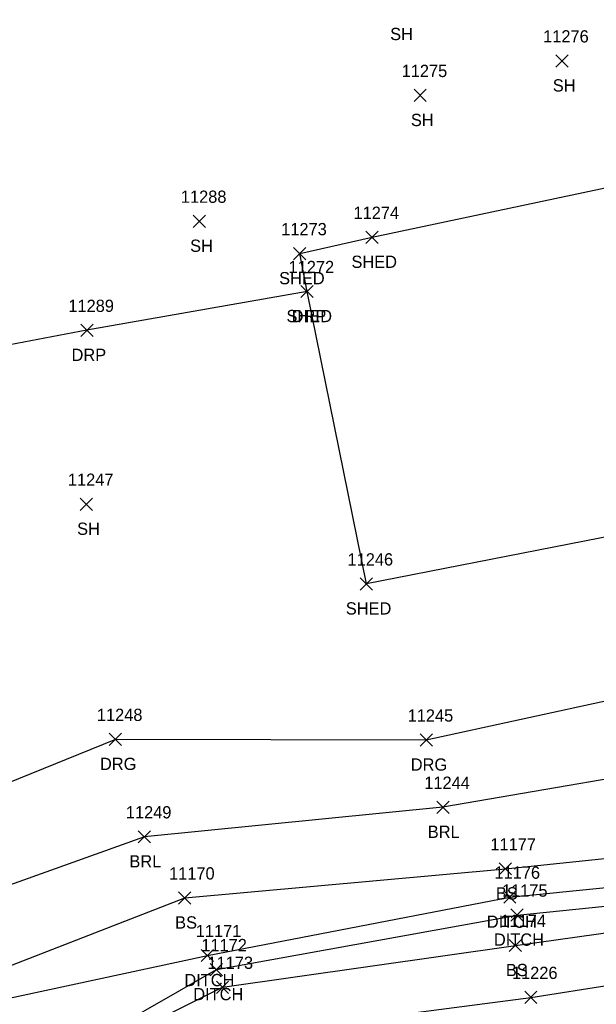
# Model space of a CAD drawing. Extents: x 1769141 to 1770911, y 735471 to 741449.
# Drawn here: x 1770447 to 1770541.1, y 739321.7 to 739482.3 of the extents above; entities that cross this region are included whole.
import ezdxf

# ---------------------------------------------------------------- set-up
doc = ezdxf.new("R2010")
doc.units = 0
for name, color, linetype in [('D_A', 7, 'Continuous'), ('D_I', 7, 'Continuous'), ('D_TIC', 7, 'Continuous'), ('DD', 7, 'Continuous'), ('L_A', 7, 'Continuous'), ('L_I', 7, 'Continuous'), ('L_TIC', 7, 'Continuous'), ('LABL', 7, 'Continuous'), ('LBC', 7, 'Continuous'), ('LELB', 7, 'Continuous'), ('R_A', 7, 'Continuous'), ('R_I', 7, 'Continuous'), ('R_TIC', 7, 'Continuous'), ('RDG', 7, 'Continuous'), ('RDP', 7, 'Continuous')]:
    doc.layers.add(name, color=color, linetype=linetype)

msp = doc.modelspace()

# ---------------------------------------------------------------- linework, layer by layer
at = {"layer": 'D_TIC'}
for points in [[(1770526.01, 739338.16), (1770528.01, 739340.16)], [(1770528.01, 739338.16), (1770526.01, 739340.16)], [(1770527.18, 739335.23), (1770529.18, 739337.23)], [(1770529.18, 739335.23), (1770527.18, 739337.23)], [(1770476.65, 739328.63), (1770478.65, 739330.63)], [(1770478.65, 739328.63), (1770476.65, 739330.63)], [(1770478.12, 739326.34), (1770480.12, 739328.34)], [(1770480.12, 739326.34), (1770478.12, 739328.34)]]:
    msp.add_lwpolyline(points, dxfattribs=at)
at = {"layer": 'DD'}
for points in [[(1770415.17, 739316.22), (1770477.65, 739329.63), (1770527.01, 739339.16), (1770575.27, 739343.98)], [(1770431.97, 739300.36), (1770479.12, 739327.34), (1770528.18, 739336.23), (1770575.52, 739341.04)]]:
    msp.add_lwpolyline(points, dxfattribs=at)
at = {"layer": 'L_TIC'}
for points in [[(1770534.52, 739474.59), (1770536.52, 739476.59)], [(1770536.52, 739474.59), (1770534.52, 739476.59)], [(1770511.37, 739468.95), (1770513.37, 739470.95)], [(1770513.37, 739468.95), (1770511.37, 739470.95)], [(1770475.35, 739448.43), (1770477.35, 739450.43)], [(1770477.35, 739448.43), (1770475.35, 739450.43)], [(1770503.52, 739445.81), (1770505.52, 739447.81)], [(1770505.52, 739445.81), (1770503.52, 739447.81)], [(1770491.72, 739443.14), (1770493.72, 739445.14)], [(1770493.72, 739443.14), (1770491.72, 739445.14)], [(1770492.92, 739436.96), (1770494.92, 739438.96)], [(1770494.92, 739436.96), (1770492.92, 739438.96)], [(1770456.91, 739402.26), (1770458.91, 739404.26)], [(1770458.91, 739402.26), (1770456.91, 739404.26)], [(1770502.6, 739389.26), (1770504.6, 739391.26)], [(1770504.6, 739389.26), (1770502.6, 739391.26)], [(1770515.08, 739352.82), (1770517.08, 739354.82)], [(1770517.08, 739352.82), (1770515.08, 739354.82)], [(1770466.38, 739348), (1770468.38, 739350)], [(1770468.38, 739348), (1770466.38, 739350)], [(1770525.29, 739342.77), (1770527.29, 739344.77)], [(1770527.29, 739342.77), (1770525.29, 739344.77)], [(1770472.95, 739338.03), (1770474.95, 739340.03)], [(1770474.95, 739338.03), (1770472.95, 739340.03)], [(1770526.92, 739330.27), (1770528.92, 739332.27)], [(1770528.92, 739330.27), (1770526.92, 739332.27)], [(1770479.12, 739323.45), (1770481.12, 739325.45)], [(1770481.12, 739323.45), (1770479.12, 739325.45)], [(1770529.43, 739321.81), (1770531.43, 739323.81)], [(1770531.43, 739321.81), (1770529.43, 739323.81)]]:
    msp.add_lwpolyline(points, dxfattribs=at)
at = {"layer": 'LABL'}
msp.add_lwpolyline([(1770562.34, 739361.76), (1770516.08, 739353.82), (1770467.38, 739349), (1770427.09, 739334.57), (1770373.48, 739328.45), (1770342.03, 739325.79), (1770319.68, 739332.87), (1770306.84, 739401.56), (1770309.6, 739450.67), (1770315.73, 739476.29), (1770304.71, 739488.57)], dxfattribs=at)
at = {"layer": 'LBC'}
for points in [[(1770504.52, 739446.81), (1770564.14, 739459.45)], [(1770556.99, 739400.72), (1770503.6, 739390.26), (1770493.92, 739437.96), (1770492.72, 739444.14), (1770504.52, 739446.81)]]:
    msp.add_lwpolyline(points, dxfattribs=at)
at = {"layer": 'LELB'}
for points in [[(1770415.17, 739316.22), (1770473.95, 739339.03), (1770526.29, 739343.77), (1770574.84, 739348.83)], [(1770431.97, 739300.36), (1770480.12, 739324.45), (1770527.92, 739331.27), (1770575.53, 739337.96)], [(1770494.6, 739214.31), (1770479.63, 739221.77), (1770481.4, 739241.87), (1770460.83, 739273.27), (1770438.92, 739278.93), (1770440.87, 739299.72), (1770457.17, 739309.77), (1770482.08, 739316.5), (1770530.43, 739322.81), (1770574.85, 739329.8)]]:
    msp.add_lwpolyline(points, dxfattribs=at)
at = {"layer": 'R_TIC'}
for points in [[(1770492.92, 739436.96), (1770494.92, 739438.96)], [(1770494.92, 739436.96), (1770492.92, 739438.96)], [(1770457, 739430.63), (1770459, 739432.63)], [(1770459, 739430.63), (1770457, 739432.63)], [(1770461.64, 739363.9), (1770463.64, 739365.9)], [(1770463.64, 739363.9), (1770461.64, 739365.9)], [(1770512.36, 739363.79), (1770514.36, 739365.79)], [(1770514.36, 739363.79), (1770512.36, 739365.79)]]:
    msp.add_lwpolyline(points, dxfattribs=at)
at = {"layer": 'RDG'}
msp.add_lwpolyline([(1770559.85, 739374.9), (1770513.36, 739364.79), (1770462.64, 739364.9), (1770424.91, 739349.62), (1770371.79, 739339.33), (1770340.71, 739339.49), (1770329.56, 739379.42), (1770322.92, 739401.17), (1770331.86, 739418.34), (1770389.33, 739431.62)], dxfattribs=at)
at = {"layer": 'RDP'}
msp.add_lwpolyline([(1770493.92, 739437.96), (1770458, 739431.63), (1770423.68, 739425.12), (1770408.72, 739424.58), (1770396.27, 739427.61), (1770389.33, 739431.62), (1770355.69, 739473.97), (1770339.6, 739493.84), (1770329.26, 739507.67), (1770325.46, 739518.64), (1770318.52, 739549.15), (1770314.65, 739584.35), (1770316.55, 739624.9), (1770320.99, 739646.15), (1770333.73, 739666.36), (1770326.69, 739681.79), (1770313.07, 739703.43), (1770300.66, 739728.65), (1770293.39, 739744.78), (1770296.18, 739746.5), (1770305.89, 739739.27), (1770333.57, 739716.17), (1770329.78, 739714.71)], dxfattribs=at)

# ---------------------------------------------------------------- texts
at = {"layer": 'D_A'}
for p in [(1770523.25, 739334.16), (1770524.41, 739331.23), (1770473.89, 739324.63), (1770475.35, 739322.34)]:
    msp.add_text('DITCH', height=2, dxfattribs=at).set_placement(p)
at = {"layer": 'D_I'}
for s, p in [('11176', (1770524.5, 739342.16)), ('11175', (1770525.72, 739339.23)), ('11171', (1770475.76, 739332.63)), ('11172', (1770476.66, 739330.34))]:
    msp.add_text(s, height=2, dxfattribs=at).set_placement(p)
at = {"layer": 'L_A'}
for s, p in [('SH', (1770507.48, 739478.98)), ('SH', (1770534.01, 739470.59)), ('SH', (1770510.86, 739464.95)), ('SH', (1770474.84, 739444.43)), ('SHED', (1770501.16, 739441.81)), ('SHED', (1770489.36, 739439.14)), ('SHED', (1770490.56, 739432.96)), ('SH', (1770456.4, 739398.26)), ('SHED', (1770500.24, 739385.26)), ('BRL', (1770513.62, 739348.82)), ('BRL', (1770464.93, 739344)), ('BS', (1770524.73, 739338.77)), ('BS', (1770472.39, 739334.03)), ('BS', (1770526.36, 739326.27))]:
    msp.add_text(s, height=2, dxfattribs=at).set_placement(p)
at = {"layer": 'L_I'}
for s, p in [('11276', (1770532.44, 739478.59)), ('11275', (1770509.35, 739472.95)), ('11288', (1770473.33, 739452.43)), ('11274', (1770501.5, 739449.81)), ('11273', (1770489.7, 739447.14)), ('11272', (1770490.9, 739440.96)), ('11247', (1770454.89, 739406.26)), ('11246', (1770500.52, 739393.26)), ('11244', (1770513.05, 739356.82)), ('11249', (1770464.35, 739352)), ('11177', (1770523.83, 739346.77)), ('11170', (1770471.4, 739342.03)), ('11174', (1770525.46, 739334.27)), ('11173', (1770477.67, 739327.45)), ('11226', (1770527.35, 739325.81))]:
    msp.add_text(s, height=2, dxfattribs=at).set_placement(p)
at = {"layer": 'R_A'}
for s, p in [('DRP', (1770491.41, 739432.96)), ('DRP', (1770455.49, 739426.63)), ('DRG', (1770460.13, 739359.9)), ('DRG', (1770510.84, 739359.79))]:
    msp.add_text(s, height=2, dxfattribs=at).set_placement(p)
at = {"layer": 'R_I'}
for s, p in [('11272', (1770490.9, 739440.96)), ('11289', (1770454.97, 739434.63)), ('11248', (1770459.62, 739367.9)), ('11245', (1770510.33, 739367.79))]:
    msp.add_text(s, height=2, dxfattribs=at).set_placement(p)

doc.saveas('drawing.dxf')
